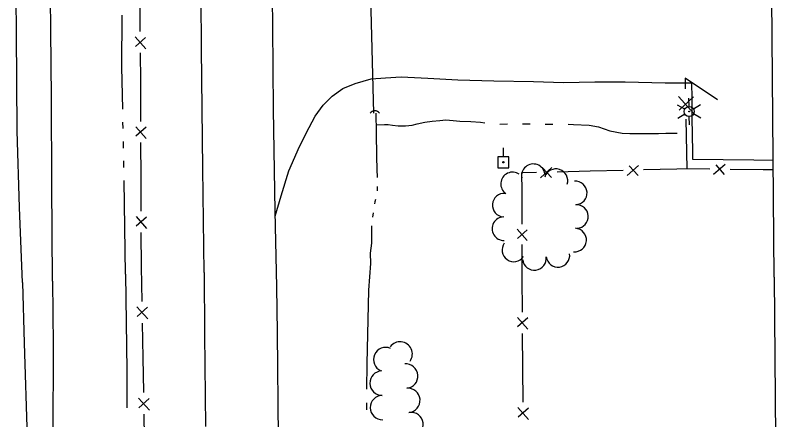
# Model space of a CAD drawing. Extents: x 589250 to 1188077, y 162953 to 363065.
# Drawn here: x 594306.6 to 594536.8, y 167794 to 167916.1 of the extents above; entities that cross this region are included whole.
import ezdxf

# ---------------------------------------------------------------- set-up
doc = ezdxf.new("R2010")
doc.units = 0
for name, color, linetype in [('E_DRN', 7, 'Continuous'), ('E_DRN_Pipe', 7, 'Continuous'), ('E_DWY', 7, 'Continuous'), ('E_FEN_P', 7, 'Continuous'), ('E_LAND_TreeLine_P', 7, 'Continuous'), ('E_LTG', 7, 'Continuous'), ('E_MAP_Limits', 7, 'Continuous'), ('E_RDWY', 7, 'Continuous'), ('E_RDWY_Gravel', 7, 'Continuous'), ('E_UTL_EPowerPole', 7, 'Continuous'), ('E_WTR_FlowLine', 7, 'Continuous')]:
    doc.layers.add(name, color=color, linetype=linetype)

msp = doc.modelspace()

# ---------------------------------------------------------------- linework, layer by layer
at = {"layer": 'E_DRN'}
msp.add_arc((594415.06, 167885.48), 1.74, 37.9923, 144.2525, dxfattribs=at)
at = {"layer": 'E_DRN_Pipe'}
msp.add_line((594413.56, 167930.08), (594414.65, 167886.56), dxfattribs=at)
at = {"layer": 'E_DWY'}
for p, q in [((594409.09, 167895.45), (594413.96, 167896.87)), ((594413.96, 167896.87), (594418.26, 167897.15)), ((594418.26, 167897.15), (594422.95, 167897.44)), ((594422.95, 167897.44), (594431.03, 167897.07)), ((594431.03, 167897.07), (594440.05, 167896.52)), ((594405.41, 167893.92), (594409.09, 167895.45)), ((594440.05, 167896.52), (594450.91, 167896.27)), ((594450.91, 167896.27), (594462.89, 167896.11)), ((594462.89, 167896.11), (594471.9, 167895.75)), ((594471.9, 167895.75), (594481.36, 167896)), ((594481.36, 167896), (594490.56, 167895.99)), ((594490.56, 167895.99), (594502.61, 167895.69)), ((594502.61, 167895.69), (594507.64, 167895.66)), ((594507.64, 167895.66), (594510.49, 167895.65)), ((594510.49, 167895.65), (594510.58, 167891.08)), ((594402.15, 167891.67), (594405.41, 167893.92)), ((594399.49, 167888.91), (594402.15, 167891.67)), ((594510.58, 167891.08), (594510.64, 167884.46)), ((594397.04, 167885.61), (594399.49, 167888.91)), ((594395.19, 167882.2), (594397.04, 167885.61)), ((594510.64, 167884.46), (594510.67, 167882.88)), ((594510.67, 167882.88), (594510.69, 167882.15)), ((594392.32, 167876.45), (594395.19, 167882.2)), ((594510.69, 167882.15), (594510.72, 167880.69)), ((594510.72, 167880.69), (594510.74, 167879.44)), ((594510.74, 167879.44), (594510.76, 167878.25)), ((594510.76, 167878.25), (594510.8, 167876.53)), ((594389.15, 167869.11), (594392.32, 167876.45)), ((594510.8, 167876.53), (594510.81, 167875.8)), ((594510.81, 167875.8), (594510.86, 167873.48)), ((594510.86, 167873.48), (594510.87, 167872.62)), ((594510.87, 167872.62), (594529.35, 167872.39)), ((594529.35, 167872.39), (594535.18, 167872.29)), ((594386.79, 167861.59), (594389.15, 167869.11)), ((594385.01, 167855.46), (594386.79, 167861.59))]:
    msp.add_line(p, q, dxfattribs=at)
at = {"layer": 'E_FEN_P'}
for p, q in [((594344.13, 167921.47), (594344.21, 167911.12)), ((594342.77, 167909.52), (594345.94, 167905.94)), ((594345.91, 167909.38), (594342.86, 167906.64)), ((594344.26, 167904.72), (594344.33, 167896.24)), ((594508.59, 167897.05), (594508.66, 167893.9)), ((594518.39, 167890.49), (594508.59, 167897.05)), ((594344.33, 167896.24), (594344.33, 167894.37)), ((594344.33, 167894.37), (594344.38, 167884.02)), ((594506.61, 167891.56), (594511.24, 167886.45)), ((594511.14, 167891.41), (594506.78, 167887.41)), ((594508.84, 167884.66), (594509.13, 167869.72)), ((594342.93, 167882.42), (594346.08, 167878.83)), ((594346.07, 167882.27), (594343.01, 167879.55)), ((594344.4, 167877.62), (594344.44, 167867.27)), ((594468.41, 167870.11), (594465.02, 167867)), ((594468.33, 167867.08), (594465.64, 167869.98)), ((594479.95, 167869), (594469.98, 167868.75)), ((594489.92, 167869.25), (594479.95, 167869)), ((594494.52, 167870.76), (594491.13, 167867.65)), ((594494.44, 167867.73), (594491.75, 167870.63)), ((594506.06, 167869.65), (594496.09, 167869.4)), ((594509.13, 167869.72), (594506.06, 167869.65)), ((594516.03, 167869.63), (594509.13, 167869.72)), ((594520.69, 167870.97), (594517.18, 167867.99)), ((594520.49, 167867.95), (594517.92, 167870.94)), ((594532.18, 167869.43), (594522.2, 167869.55)), ((594535.21, 167869.39), (594532.18, 167869.43)), ((594344.44, 167867.27), (594344.48, 167856.92)), ((594463.81, 167868.6), (594459.31, 167868.48)), ((594459.31, 167868.48), (594459.33, 167863.01)), ((594459.33, 167863.01), (594459.36, 167853.04)), ((594343.04, 167855.32), (594346.19, 167851.73)), ((594346.18, 167855.17), (594343.12, 167852.45)), ((594457.96, 167851.5), (594461, 167848.04)), ((594460.99, 167851.35), (594458.04, 167848.73)), ((594344.51, 167850.52), (594344.55, 167840.17)), ((594459.38, 167846.87), (594459.4, 167836.89)), ((594344.55, 167840.17), (594344.74, 167829.67)), ((594459.4, 167836.89), (594459.47, 167826.49)), ((594343.3, 167828.03), (594346.55, 167824.43)), ((594346.49, 167827.92), (594343.42, 167825.11)), ((594344.86, 167823.17), (594345.05, 167812.67)), ((594458.02, 167824.88), (594461.2, 167821.28)), ((594461.17, 167824.74), (594458.1, 167821.99)), ((594459.51, 167820.06), (594459.57, 167809.66)), ((594345.05, 167812.67), (594345.24, 167802.36)), ((594459.57, 167809.66), (594459.63, 167799.26)), ((594345.24, 167802.36), (594345.24, 167802.17)), ((594343.8, 167800.53), (594347.05, 167796.92)), ((594346.99, 167800.41), (594343.92, 167797.61)), ((594458.18, 167797.65), (594461.36, 167794.05)), ((594345.36, 167795.67), (594345.54, 167785.17)), ((594461.34, 167797.5), (594458.27, 167794.76))]:
    msp.add_line(p, q, dxfattribs=at)
at = {"layer": 'E_LAND_TreeLine_P'}
for centre, radius, start, end in [((594462.83, 167867.62), 3.56, 10.2127, 190.2127), ((594469.65, 167866.13), 3.56, 342.0968, 162.0968), ((594456.58, 167865.16), 3.56, 55.2848, 235.2848), ((594475.47, 167862.44), 3.56, 273.0973, 93.0973), ((594454.06, 167858.76), 3.56, 85.6821, 265.6821), ((594475.86, 167855.33), 3.56, 273.0973, 93.0973), ((594453.96, 167851.65), 3.56, 91.1224, 271.1224), ((594475.29, 167848.23), 3.56, 265.2163, 85.2163), ((594456.97, 167845.25), 3.56, 144.9642, 324.9642), ((594470.24, 167843.6), 3.56, 187.4626, 7.4626), ((594463.17, 167842.68), 3.56, 187.4626, 7.4626), ((594422.67, 167813.83), 3.68, 324.4813, 144.4813), ((594418.34, 167812.14), 3.68, 66.7277, 246.7277), ((594424.35, 167807.16), 3.68, 274.669, 94.669), ((594417.2, 167805.03), 3.68, 91.0465, 271.0465), ((594425, 167799.83), 3.68, 275.0726, 95.0726), ((594417.34, 167797.67), 3.68, 91.0465, 271.0465), ((594425.96, 167792.53), 3.68, 278.194, 98.194)]:
    msp.add_arc(centre, radius, start, end, dxfattribs=at)
at = {"layer": 'E_LTG'}
for p, q in [((594509.79, 167888.49), (594509.74, 167890.99)), ((594508.51, 167887.71), (594506.32, 167888.92)), ((594513.25, 167889.05), (594511.11, 167887.76)), ((594508.54, 167886.21), (594506.4, 167884.92)), ((594509.9, 167882.99), (594509.85, 167885.49)), ((594513.32, 167885.05), (594511.13, 167886.26))]:
    msp.add_line(p, q, dxfattribs=at)
for radius in [1.5, 0.125]:
    msp.add_circle((594509.82, 167886.99), radius, dxfattribs=at)
at = {"layer": 'E_MAP_Limits'}
for q in [(594529.97, 168476.38), (594536.83, 167661.12)]:
    msp.add_line((594535.49, 167836.99), q, dxfattribs=at)
at = {"layer": 'E_RDWY'}
for p, q in [((594306.95, 167910.76), (594306.62, 167948.28)), ((594362.78, 167905.96), (594362.55, 167944.74)), ((594384.28, 167912.61), (594384.12, 167941.2)), ((594307.2, 167881.18), (594306.95, 167910.76)), ((594384.51, 167887.66), (594384.28, 167912.61)), ((594363.22, 167869.77), (594362.78, 167905.96)), ((594384.98, 167856.89), (594384.51, 167887.66)), ((594307.92, 167858.09), (594307.2, 167881.18)), ((594363.54, 167838.41), (594363.22, 167869.77)), ((594308.81, 167835.4), (594307.92, 167858.09)), ((594385.48, 167834.14), (594384.98, 167856.89)), ((594363.54, 167838.41), (594363.65, 167819.7)), ((594308.81, 167835.4), (594309.31, 167817.1)), ((594385.67, 167820.31), (594385.48, 167834.14)), ((594363.65, 167819.7), (594363.97, 167791.9)), ((594386.18, 167773.47), (594385.67, 167820.31)), ((594309.31, 167817.1), (594310.32, 167785.71))]:
    msp.add_line(p, q, dxfattribs=at)
at = {"layer": 'E_RDWY_Gravel'}
for p, q in [((594317.37, 167911.54), (594317.1, 167939)), ((594317.57, 167891.16), (594317.37, 167911.54)), ((594317.62, 167865.01), (594317.57, 167891.16)), ((594317.84, 167835.82), (594317.62, 167865.01)), ((594317.84, 167835.82), (594318.03, 167816.51)), ((594318.03, 167816.51), (594317.89, 167788.03))]:
    msp.add_line(p, q, dxfattribs=at)
at = {"layer": 'E_UTL_EPowerPole'}
for points in [[(594453.79, 167873.36), (594453.79, 167876.01)], [(594455.47, 167873.36), (594452.12, 167873.36)], [(594452.12, 167873.36), (594452.12, 167870.01)], [(594455.47, 167870.01), (594455.47, 167873.36)], [(594452.12, 167870.01), (594455.47, 167870.01)]]:
    msp.add_lwpolyline(points, dxfattribs=at)
msp.add_circle((594453.82, 167871.69), 0.217, dxfattribs=at)
at = {"layer": 'E_WTR_FlowLine'}
for p, q in [((594338.71, 167900.46), (594338.86, 167916.06)), ((594339, 167887.72), (594338.71, 167900.46)), ((594415.39, 167886.46), (594415.44, 167880.64)), ((594339.13, 167881.86), (594339.09, 167883.81)), ((594415.42, 167882.96), (594417.91, 167883.07)), ((594417.91, 167883.07), (594419.1, 167883.09)), ((594419.1, 167883.09), (594420.36, 167882.92)), ((594420.36, 167882.92), (594422.09, 167882.69)), ((594424.27, 167882.73), (594426.32, 167882.9)), ((594426.32, 167882.9), (594427.83, 167883.33)), ((594427.83, 167883.33), (594430.07, 167883.84)), ((594430.07, 167883.84), (594432.32, 167884.08)), ((594432.32, 167884.08), (594434.63, 167884.32)), ((594434.63, 167884.32), (594436.41, 167884.49)), ((594436.41, 167884.49), (594438.67, 167884.27)), ((594438.67, 167884.27), (594440.66, 167884.11)), ((594440.66, 167884.11), (594443.97, 167884.04)), ((594443.97, 167884.04), (594446.88, 167883.77)), ((594446.88, 167883.77), (594448.16, 167883.59)), ((594452.72, 167883.22), (594455, 167883.27)), ((594459.58, 167883.29), (594461.87, 167883.33)), ((594466.45, 167883.23), (594466.49, 167883.23)), ((594466.49, 167883.23), (594468.74, 167883.23)), ((594473.32, 167883.17), (594474.96, 167883.13)), ((594474.96, 167883.13), (594479.67, 167882.89)), ((594479.67, 167882.89), (594482.46, 167882.35)), ((594415.44, 167880.64), (594415.58, 167873.29)), ((594422.09, 167882.69), (594424.27, 167882.73)), ((594482.46, 167882.35), (594485.86, 167881.16)), ((594485.86, 167881.16), (594489.58, 167880.5)), ((594489.58, 167880.5), (594491.89, 167880.41)), ((594500.56, 167880.39), (594502.75, 167880.49)), ((594502.75, 167880.49), (594506.19, 167880.5)), ((594491.89, 167880.41), (594494.67, 167880.34)), ((594494.67, 167880.34), (594497.98, 167880.4)), ((594497.98, 167880.4), (594500.56, 167880.39)), ((594339.23, 167877.32), (594339.22, 167877.95)), ((594339.25, 167875.99), (594339.23, 167877.32)), ((594339.35, 167870.13), (594339.32, 167872.08)), ((594415.58, 167873.29), (594415.66, 167869.65)), ((594415.66, 167869.65), (594415.71, 167867.06)), ((594339.87, 167837.88), (594339.41, 167866.22)), ((594415.72, 167864.38), (594415.72, 167863.05)), ((594415.05, 167859.78), (594414.94, 167859.11)), ((594415.19, 167860.43), (594415.05, 167859.78)), ((594414.51, 167856.47), (594414.31, 167855.15)), ((594414.07, 167852.49), (594414.03, 167851.02)), ((594414.03, 167851.02), (594414.04, 167847.32)), ((594414.04, 167847.32), (594413.64, 167844.26)), ((594413.64, 167844.26), (594413.7, 167841.09)), ((594413.7, 167841.09), (594413.09, 167833.14)), ((594339.87, 167837.88), (594340.22, 167808.82)), ((594413.09, 167833.14), (594412.61, 167810.81)), ((594412.61, 167810.81), (594412.55, 167803.18)), ((594340.22, 167808.82), (594340.28, 167797.63)), ((594412.52, 167799.05), (594412.51, 167796.99))]:
    msp.add_line(p, q, dxfattribs=at)

doc.saveas('drawing.dxf')
